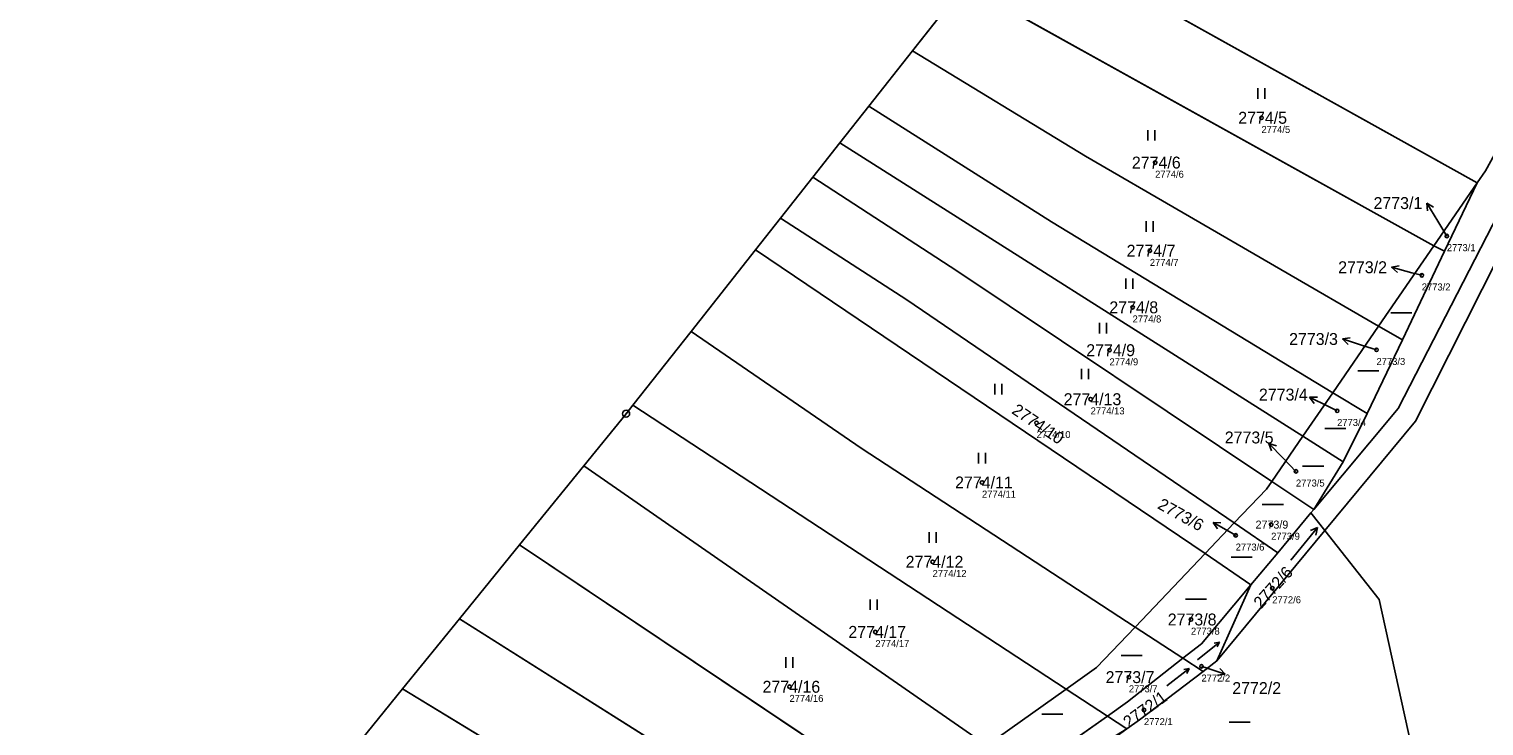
# Model space of a CAD drawing. Extents: x -739214 to -733252, y -1147612 to -1142842.
# Drawn here: x -738567.4 to -738360.1, y -1143979.8 to -1143880.5 of the extents above; entities that cross this region are included whole.
import ezdxf

# ---------------------------------------------------------------- set-up
doc = ezdxf.new("R2010")
doc.units = 0
for name, color, linetype in [('Definiční body', 7, 'Continuous'), ('Hranice parcel', 7, 'Continuous'), ('Parcelní čísla', 7, 'Continuous'), ('Polygon ku', 7, 'Continuous'), ('Polygon parcely', 7, 'Continuous'), ('Pop  PČ popisy', 7, 'Continuous'), ('Značky bodu BP', 7, 'Continuous'), ('Značky kultur', 7, 'Continuous')]:
    doc.layers.add(name, color=color, linetype=linetype)

msp = doc.modelspace()

# ---------------------------------------------------------------- linework, layer by layer
at = {"layer": 'Definiční body'}
for centre in [(-738391.84, -1143893.15), (-738406.99, -1143899.53), (-738365.43, -1143909.99), (-738407.74, -1143912.09), (-738369, -1143915.59), (-738410.2, -1143920.15), (-738413.49, -1143926.26), (-738375.45, -1143926.2), (-738416.18, -1143933.24), (-738381.06, -1143934.89), (-738423.88, -1143936.61), (-738386.93, -1143943.52), (-738431.65, -1143945.1), (-738390.46, -1143951.1), (-738395.51, -1143952.64), (-738438.69, -1143956.4), (-738390.3, -1143960.15), (-738401.88, -1143964.62), (-738446.85, -1143966.39), (-738410.73, -1143972.83), (-738400.39, -1143971.3), (-738459.08, -1143974.2), (-738408.58, -1143977.51)]:
    msp.add_circle(centre, 0.25, dxfattribs=at)
at = {"layer": 'Hranice parcel'}
for p, q in [((-738426.85, -1143865.78), (-738361.09, -1143902.4)), ((-738434.14, -1143874.2), (-738441.54, -1143883.59)), ((-738434.14, -1143874.2), (-738367.27, -1143911.37)), ((-738441.54, -1143883.59), (-738447.78, -1143891.5)), ((-738447.78, -1143891.5), (-738451.89, -1143896.7)), ((-738451.89, -1143896.7), (-738455.77, -1143901.62)), ((-738451.89, -1143896.7), (-738385.94, -1143938.51)), ((-738455.77, -1143901.62), (-738460.35, -1143907.43)), ((-738361.09, -1143902.4), (-738367.27, -1143911.37)), ((-738365.75, -1143912.17), (-738361.09, -1143902.4)), ((-738460.35, -1143907.43), (-738463.92, -1143911.95)), ((-738463.92, -1143911.95), (-738473.1, -1143923.59)), ((-738463.92, -1143911.95), (-738399.88, -1143955.24)), ((-738367.27, -1143911.37), (-738375.16, -1143922.83)), ((-738371.77, -1143924.8), (-738365.75, -1143912.17)), ((-738367.27, -1143911.37), (-738365.75, -1143912.17)), ((-738375.16, -1143922.83), (-738381.68, -1143932.31)), ((-738375.16, -1143922.83), (-738371.77, -1143924.8)), ((-738473.1, -1143923.59), (-738481.38, -1143934.08)), ((-738376.77, -1143935.29), (-738371.77, -1143924.8)), ((-738381.68, -1143932.31), (-738385.94, -1143938.51)), ((-738381.68, -1143932.31), (-738376.77, -1143935.29)), ((-738481.38, -1143934.08), (-738419.65, -1143974.54)), ((-738372.35, -1143934.57), (-738384.38, -1143948.95)), ((-738380.18, -1143942.16), (-738376.77, -1143935.29)), ((-738385.94, -1143938.51), (-738390.37, -1143944.94)), ((-738385.94, -1143938.51), (-738380.18, -1143942.16)), ((-738488.38, -1143942.73), (-738497.52, -1143953.98)), ((-738430.95, -1143982.55), (-738488.38, -1143942.73)), ((-738384.38, -1143948.95), (-738380.18, -1143942.16)), ((-738390.37, -1143944.94), (-738384.38, -1143948.95)), ((-738384.79, -1143949.44), (-738389.53, -1143955.11)), ((-738384.38, -1143948.95), (-738384.79, -1143949.44)), ((-738382.81, -1143951.95), (-738384.79, -1143949.44)), ((-738395.72, -1143950.86), (-738399.88, -1143955.24)), ((-738382.81, -1143951.95), (-738398.19, -1143970.53)), ((-738389.53, -1143955.11), (-738395.72, -1143950.86)), ((-738497.52, -1143953.98), (-738506.08, -1143964.51)), ((-738442.58, -1143990.8), (-738497.52, -1143953.98)), ((-738399.88, -1143955.24), (-738409.84, -1143965.7)), ((-738399.88, -1143955.24), (-738393.34, -1143959.66)), ((-738389.53, -1143955.11), (-738393.34, -1143959.66)), ((-738398.19, -1143970.53), (-738393.34, -1143959.66)), ((-738506.08, -1143964.51), (-738514.2, -1143974.5)), ((-738452.9, -1143998.12), (-738506.08, -1143964.51)), ((-738403.02, -1143970.15), (-738409.84, -1143965.7)), ((-738400.16, -1143972.02), (-738403.02, -1143970.15)), ((-738398.19, -1143970.53), (-738400.16, -1143972.02)), ((-738514.2, -1143974.5), (-738521.06, -1143982.94)), ((-738514.2, -1143974.5), (-738463.24, -1144005.46)), ((-738419.65, -1143974.54), (-738430.95, -1143982.55)), ((-738419.65, -1143974.54), (-738413.79, -1143978.38)), ((-738413.79, -1143978.38), (-738425.28, -1143986.48)), ((-738413.79, -1143978.38), (-738411.03, -1143980.19))]:
    msp.add_line(p, q, dxfattribs=at)
for points in [[(-738293.79, -1143754.29), (-738325.26, -1143842.97), (-738372.35, -1143934.57)], [(-738339.47, -1143863.46), (-738359.92, -1143900.7), (-738361.09, -1143902.4)], [(-738441.54, -1143883.59), (-738416.92, -1143898.6), (-738375.16, -1143922.83)], [(-738447.78, -1143891.5), (-738421.75, -1143907.95), (-738381.68, -1143932.31)], [(-738350.89, -1143898.74), (-738369.91, -1143936.36), (-738382.81, -1143951.95)], [(-738455.77, -1143901.62), (-738435.22, -1143914.93), (-738390.37, -1143944.94)], [(-738395.72, -1143950.86), (-738442.36, -1143919.06), (-738460.35, -1143907.43)], [(-738473.1, -1143923.59), (-738448.86, -1143940.19), (-738409.84, -1143965.7)], [(-738481.38, -1143934.08), (-738482.35, -1143935.31), (-738488.38, -1143942.73)], [(-738390.37, -1143944.94), (-738391.14, -1143946.05), (-738395.72, -1143950.86)], [(-738370.52, -1143982.53), (-738375.08, -1143961.75), (-738382.81, -1143951.95)], [(-738393.34, -1143959.66), (-738400.38, -1143968.08), (-738403.02, -1143970.15)], [(-738409.84, -1143965.7), (-738415.34, -1143971.48), (-738419.65, -1143974.54)], [(-738403.02, -1143970.15), (-738410.94, -1143976.37), (-738413.79, -1143978.38)], [(-738400.16, -1143972.02), (-738409.23, -1143978.89), (-738411.03, -1143980.19)]]:
    msp.add_lwpolyline(points, dxfattribs=at)
at = {"layer": 'Polygon ku'}
msp.add_lwpolyline([(-738434.14, -1143874.2), (-738441.54, -1143883.59), (-738447.78, -1143891.5), (-738451.89, -1143896.7), (-738455.77, -1143901.62), (-738460.35, -1143907.43), (-738463.92, -1143911.95), (-738473.1, -1143923.59), (-738481.38, -1143934.08), (-738482.35, -1143935.31), (-738488.38, -1143942.73), (-738497.52, -1143953.98), (-738506.08, -1143964.51), (-738514.2, -1143974.5), (-738521.06, -1143982.94), (-738532.65, -1143997.18), (-738536.21, -1144001.56), (-738540.49, -1144006.82), (-738544.92, -1144012.27), (-738547.38, -1144015.3), (-738556.04, -1144024.39), (-738557.9, -1144026.34), (-738563.98, -1144030.09), (-738567.56, -1144032.3)], dxfattribs=at)
at = {"layer": 'Polygon parcely'}
for points in [[(-738325.26, -1143842.97), (-738372.35, -1143934.57), (-738384.38, -1143948.95), (-738384.79, -1143949.44), (-738382.81, -1143951.95), (-738369.91, -1143936.36), (-738350.89, -1143898.74), (-738349.27, -1143895.76), (-738322.65, -1143843.65), (-738292.25, -1143757.33), (-738263.18, -1143743.52), (-738264.14, -1143739.65), (-738274.3, -1143744.44), (-738293.79, -1143754.29)], [(-738359.92, -1143900.7), (-738361.09, -1143902.4), (-738365.75, -1143912.17), (-738371.77, -1143924.8), (-738376.77, -1143935.29), (-738380.18, -1143942.16), (-738384.38, -1143948.95), (-738372.35, -1143934.57), (-738325.26, -1143842.97), (-738293.79, -1143754.29), (-738297.08, -1143750.93), (-738323.64, -1143827.29), (-738330.61, -1143847.33), (-738339.47, -1143863.46)], [(-738361.09, -1143902.4), (-738359.92, -1143900.7), (-738339.47, -1143863.46), (-738390.44, -1143838.9), (-738400.23, -1143856.91), (-738426.85, -1143865.78)], [(-738427.73, -1143866.07), (-738434.14, -1143874.2), (-738367.27, -1143911.37), (-738361.09, -1143902.4), (-738426.85, -1143865.78)], [(-738434.14, -1143874.2), (-738441.54, -1143883.59), (-738416.92, -1143898.6), (-738375.16, -1143922.83), (-738367.27, -1143911.37)], [(-738421.75, -1143907.95), (-738381.68, -1143932.31), (-738375.16, -1143922.83), (-738416.92, -1143898.6), (-738441.54, -1143883.59), (-738447.78, -1143891.5)], [(-738447.78, -1143891.5), (-738451.89, -1143896.7), (-738385.94, -1143938.51), (-738381.68, -1143932.31), (-738421.75, -1143907.95)], [(-738390.37, -1143944.94), (-738385.94, -1143938.51), (-738451.89, -1143896.7), (-738455.77, -1143901.62), (-738435.22, -1143914.93)], [(-738350.89, -1143898.74), (-738369.91, -1143936.36), (-738382.81, -1143951.95), (-738375.08, -1143961.75), (-738370.52, -1143982.53), (-738353.85, -1143982.99), (-738346.87, -1143983.73), (-738313.56, -1143987.25), (-738291.91, -1143993.94), (-738281.93, -1143997.03), (-738265.81, -1144001.93), (-738245.25, -1144009.03), (-738230.83, -1144014.42), (-738215.44, -1144020.01), (-738208.77, -1143979.63), (-738212.35, -1143938.56), (-738228.35, -1143933.18), (-738253.91, -1143924.86), (-738329.75, -1143904.99)], [(-738455.77, -1143901.62), (-738460.35, -1143907.43), (-738442.36, -1143919.06), (-738395.72, -1143950.86), (-738391.14, -1143946.05), (-738390.37, -1143944.94), (-738435.22, -1143914.93)], [(-738365.75, -1143912.17), (-738361.09, -1143902.4), (-738367.27, -1143911.37)], [(-738399.88, -1143955.24), (-738395.72, -1143950.86), (-738442.36, -1143919.06), (-738460.35, -1143907.43), (-738463.92, -1143911.95)], [(-738448.86, -1143940.19), (-738409.84, -1143965.7), (-738399.88, -1143955.24), (-738463.92, -1143911.95), (-738473.1, -1143923.59)], [(-738367.27, -1143911.37), (-738375.16, -1143922.83), (-738371.77, -1143924.8), (-738365.75, -1143912.17)], [(-738375.16, -1143922.83), (-738381.68, -1143932.31), (-738376.77, -1143935.29), (-738371.77, -1143924.8)], [(-738473.1, -1143923.59), (-738481.38, -1143934.08), (-738419.65, -1143974.54), (-738415.34, -1143971.48), (-738409.84, -1143965.7), (-738448.86, -1143940.19)], [(-738380.18, -1143942.16), (-738376.77, -1143935.29), (-738381.68, -1143932.31), (-738385.94, -1143938.51)], [(-738482.35, -1143935.31), (-738488.38, -1143942.73), (-738430.95, -1143982.55), (-738419.65, -1143974.54), (-738481.38, -1143934.08)], [(-738385.94, -1143938.51), (-738390.37, -1143944.94), (-738384.38, -1143948.95), (-738380.18, -1143942.16)], [(-738488.38, -1143942.73), (-738497.52, -1143953.98), (-738442.58, -1143990.8), (-738430.95, -1143982.55)], [(-738391.14, -1143946.05), (-738395.72, -1143950.86), (-738389.53, -1143955.11), (-738384.79, -1143949.44), (-738384.38, -1143948.95), (-738390.37, -1143944.94)], [(-738384.79, -1143949.44), (-738389.53, -1143955.11), (-738393.34, -1143959.66), (-738398.19, -1143970.53), (-738382.81, -1143951.95)], [(-738400.16, -1143972.02), (-738409.23, -1143978.89), (-738411.03, -1143980.19), (-738444.81, -1144004.69), (-738393.07, -1143985.42), (-738370.52, -1143982.53), (-738375.08, -1143961.75), (-738382.81, -1143951.95), (-738398.19, -1143970.53)], [(-738395.72, -1143950.86), (-738399.88, -1143955.24), (-738393.34, -1143959.66), (-738389.53, -1143955.11)], [(-738497.52, -1143953.98), (-738506.08, -1143964.51), (-738452.9, -1143998.12), (-738442.58, -1143990.8)], [(-738399.88, -1143955.24), (-738409.84, -1143965.7), (-738403.02, -1143970.15), (-738400.38, -1143968.08), (-738393.34, -1143959.66)], [(-738393.34, -1143959.66), (-738400.38, -1143968.08), (-738403.02, -1143970.15), (-738400.16, -1143972.02), (-738398.19, -1143970.53)], [(-738463.24, -1144005.46), (-738452.9, -1143998.12), (-738506.08, -1143964.51), (-738514.2, -1143974.5)], [(-738409.84, -1143965.7), (-738415.34, -1143971.48), (-738419.65, -1143974.54), (-738413.79, -1143978.38), (-738410.94, -1143976.37), (-738403.02, -1143970.15)], [(-738410.94, -1143976.37), (-738413.79, -1143978.38), (-738411.03, -1143980.19), (-738409.23, -1143978.89), (-738400.16, -1143972.02), (-738403.02, -1143970.15)], [(-738473.18, -1144012.51), (-738463.24, -1144005.46), (-738514.2, -1143974.5), (-738521.06, -1143982.94)], [(-738419.65, -1143974.54), (-738430.95, -1143982.55), (-738425.28, -1143986.48), (-738413.79, -1143978.38)], [(-738413.79, -1143978.38), (-738425.28, -1143986.48), (-738423.4, -1143987.79), (-738411.03, -1143980.19)]]:
    msp.add_lwpolyline(points, close=True, dxfattribs=at)
at = {"layer": 'Pop  PČ popisy'}
for p, q in [((-738366.72, -1143907.87), (-738368.27, -1143905.3)), ((-738368.27, -1143905.3), (-738367.32, -1143905.9)), ((-738368.27, -1143905.3), (-738368.18, -1143906.41)), ((-738365.43, -1143909.99), (-738366.72, -1143907.87)), ((-738373.3, -1143914.44), (-738372.2, -1143914.22)), ((-738370.4, -1143915.22), (-738373.3, -1143914.44)), ((-738373.3, -1143914.44), (-738372.46, -1143915.19)), ((-738369, -1143915.59), (-738370.4, -1143915.22)), ((-738380.28, -1143924.64), (-738379.18, -1143924.48)), ((-738377.43, -1143925.57), (-738380.28, -1143924.64)), ((-738380.28, -1143924.64), (-738379.49, -1143925.43)), ((-738375.45, -1143926.2), (-738377.43, -1143925.57)), ((-738384.99, -1143932.97), (-738383.87, -1143932.96)), ((-738382.29, -1143934.29), (-738384.99, -1143932.97)), ((-738384.99, -1143932.97), (-738384.31, -1143933.86)), ((-738381.06, -1143934.89), (-738382.29, -1143934.29)), ((-738388.68, -1143941.69), (-738390.77, -1143939.53)), ((-738390.77, -1143939.53), (-738389.71, -1143939.9)), ((-738390.77, -1143939.53), (-738390.43, -1143940.6)), ((-738386.93, -1143943.52), (-738388.68, -1143941.69)), ((-738396.13, -1143952.28), (-738398.73, -1143950.78)), ((-738398.73, -1143950.78), (-738397.61, -1143950.85)), ((-738398.73, -1143950.78), (-738398.11, -1143951.71)), ((-738395.51, -1143952.64), (-738396.13, -1143952.28)), ((-738400.39, -1143971.3), (-738399.85, -1143971.48)), ((-738399.85, -1143971.48), (-738397, -1143972.41)), ((-738397, -1143972.41), (-738398.1, -1143972.57)), ((-738397, -1143972.41), (-738397.79, -1143971.62))]:
    msp.add_line(p, q, dxfattribs=at)
at = {"layer": 'Značky bodu BP'}
for radius in [0.5, 0.0303]:
    msp.add_circle((-738482.35, -1143935.31), radius, dxfattribs=at)
at = {"layer": 'Značky kultur'}
for p, q in [((-738392.35, -1143890.45), (-738392.35, -1143888.95)), ((-738391.35, -1143890.45), (-738391.35, -1143888.95)), ((-738408.01, -1143896.4), (-738408.01, -1143894.9)), ((-738407.01, -1143896.4), (-738407.01, -1143894.9)), ((-738408.25, -1143909.39), (-738408.25, -1143907.89)), ((-738407.25, -1143909.39), (-738407.25, -1143907.89)), ((-738411.17, -1143917.53), (-738411.17, -1143916.03)), ((-738410.17, -1143917.53), (-738410.17, -1143916.03)), ((-738373.41, -1143920.92), (-738370.41, -1143920.92)), ((-738414.92, -1143923.88), (-738414.92, -1143922.38)), ((-738413.92, -1143923.88), (-738413.92, -1143922.38)), ((-738417.46, -1143930.39), (-738417.46, -1143928.89)), ((-738416.46, -1143930.39), (-738416.46, -1143928.89)), ((-738378.13, -1143929.18), (-738375.13, -1143929.18)), ((-738429.83, -1143932.56), (-738429.83, -1143931.06)), ((-738428.83, -1143932.56), (-738428.83, -1143931.06)), ((-738382.81, -1143937.42), (-738379.81, -1143937.42)), ((-738432.16, -1143942.4), (-738432.16, -1143940.9)), ((-738431.16, -1143942.4), (-738431.16, -1143940.9)), ((-738385.97, -1143942.76), (-738382.97, -1143942.76)), ((-738391.72, -1143948.23), (-738388.72, -1143948.23)), ((-738439.2, -1143953.7), (-738439.2, -1143952.2)), ((-738438.2, -1143953.7), (-738438.2, -1143952.2)), ((-738387.64, -1143956.17), (-738383.86, -1143951.51)), ((-738383.86, -1143951.51), (-738384.87, -1143951.95)), ((-738383.86, -1143951.51), (-738384.09, -1143952.59)), ((-738396.17, -1143955.72), (-738393.17, -1143955.72)), ((-738447.6, -1143963.25), (-738447.6, -1143961.75)), ((-738446.6, -1143963.25), (-738446.6, -1143961.75)), ((-738402.68, -1143961.71), (-738399.68, -1143961.71)), ((-738400.96, -1143970.37), (-738397.83, -1143967.84)), ((-738397.83, -1143967.84), (-738398.56, -1143967.99)), ((-738397.83, -1143967.84), (-738398.13, -1143968.52)), ((-738459.59, -1143971.5), (-738459.59, -1143970)), ((-738458.59, -1143971.5), (-738458.59, -1143970)), ((-738411.84, -1143969.75), (-738408.84, -1143969.75)), ((-738405.33, -1143974.09), (-738402.16, -1143971.62)), ((-738402.16, -1143971.62), (-738402.89, -1143971.76)), ((-738402.16, -1143971.62), (-738402.47, -1143972.29)), ((-738423.14, -1143978.09), (-738420.14, -1143978.09)), ((-738396.46, -1143979.26), (-738393.46, -1143979.26))]:
    msp.add_line(p, q, dxfattribs=at)

# ---------------------------------------------------------------- texts
at = {"layer": 'Definiční body'}
for s, p in [('2774/5', (-738391.84, -1143895.31)), ('2774/6', (-738406.99, -1143901.69)), ('2773/1', (-738365.43, -1143912.15)), ('2774/7', (-738407.74, -1143914.25)), ('2773/2', (-738369, -1143917.75)), ('2774/8', (-738410.2, -1143922.31)), ('2774/9', (-738413.49, -1143928.42)), ('2773/3', (-738375.45, -1143928.36)), ('2774/13', (-738416.18, -1143935.4)), ('2774/10', (-738423.88, -1143938.77)), ('2773/4', (-738381.06, -1143937.05)), ('2773/5', (-738386.93, -1143945.68)), ('2774/11', (-738431.65, -1143947.26)), ('2773/9', (-738390.46, -1143953.26)), ('2773/6', (-738395.51, -1143954.8)), ('2774/12', (-738438.69, -1143958.56)), ('2772/6', (-738390.3, -1143962.31)), ('2773/8', (-738401.88, -1143966.78)), ('2774/17', (-738446.85, -1143968.55)), ('2772/2', (-738400.39, -1143973.46)), ('2773/7', (-738410.73, -1143974.99)), ('2774/16', (-738459.08, -1143976.36)), ('2772/1', (-738408.58, -1143979.67))]:
    msp.add_text(s, height=1, dxfattribs=at).set_placement(p)
at = {"layer": 'Parcelní čísla'}
for s, height, p in [('2774/5', 1.7, (-738395.15, -1143894)), ('2774/6', 1.7, (-738410.3, -1143900.38)), ('2773/1', 1.7, (-738375.88, -1143906.15)), ('2774/7', 1.7, (-738411.05, -1143912.94)), ('2773/2', 1.7, (-738380.91, -1143915.29)), ('2774/8', 1.7, (-738413.51, -1143921)), ('2774/9', 1.7, (-738416.8, -1143927.11)), ('2773/3', 1.7, (-738387.9, -1143925.51)), ('2774/13', 1.7, (-738420.02, -1143934.09)), ('2773/4', 1.7, (-738392.2, -1143933.43)), ('2773/5', 1.7, (-738397.07, -1143939.54)), ('2774/11', 1.7, (-738435.49, -1143945.95)), ('2773/9', 1.14, (-738392.68, -1143951.67)), ('2774/12', 1.7, (-738442.53, -1143957.25)), ('2773/8', 1.7, (-738405.19, -1143965.47)), ('2774/17', 1.7, (-738450.69, -1143967.24)), ('2773/7', 1.7, (-738414.04, -1143973.68)), ('2774/16', 1.7, (-738462.92, -1143975.05)), ('2772/2', 1.7, (-738396, -1143975.24))]:
    msp.add_text(s, height=height, dxfattribs=at).set_placement(p)
for s, rotation, p in [('2774/10', 326, (-738427.54, -1143935.17)), ('2773/6', 331, (-738406.77, -1143948.73)), ('2772/6', 48, (-738391.88, -1143963.18)), ('2772/1', 36, (-738410.75, -1143980.14))]:
    msp.add_text(s, height=1.7, rotation=rotation, dxfattribs=at).set_placement(p)

doc.saveas('drawing.dxf')
